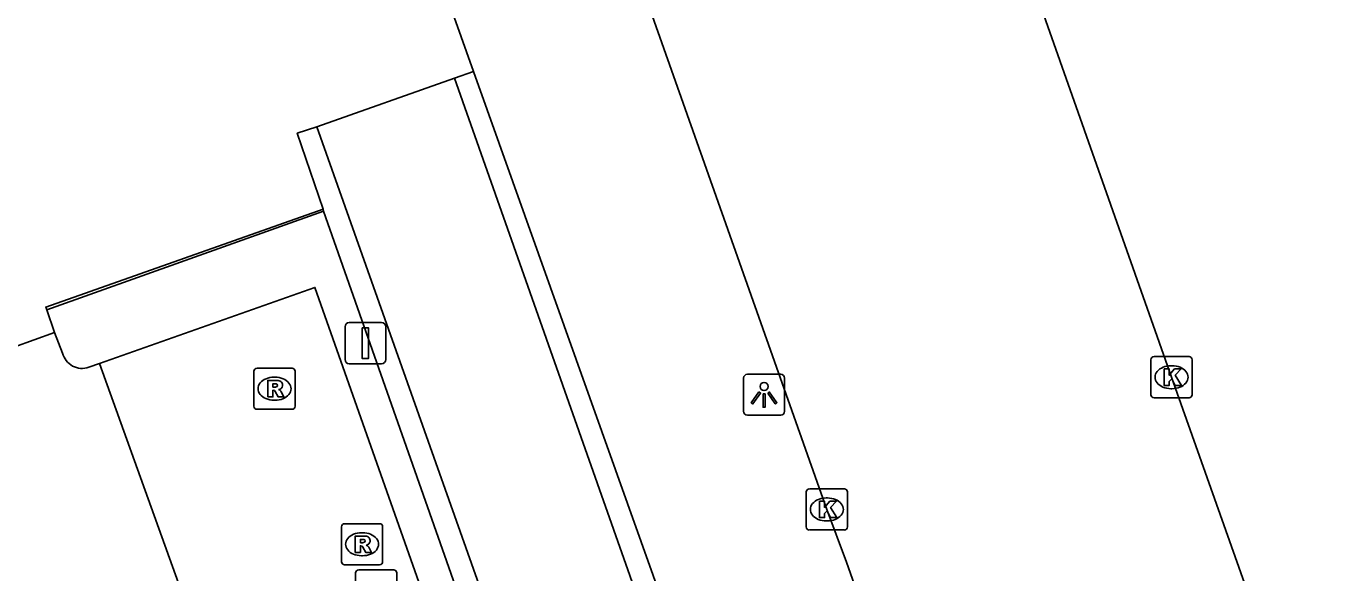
# Model space of a CAD drawing. Extents: x 157692 to 159670, y 381454 to 383289.
# Drawn here: x 159493.37 to 159525.08, y 382858.1 to 382871.39 of the extents above; entities that cross this region are included whole.
import ezdxf

# ---------------------------------------------------------------- set-up
doc = ezdxf.new("R2010")
doc.units = 0
for name, color, linetype in [('IMGEO_Kolk', 7, 'Continuous'), ('IMGEO_Lichtpunt', 7, 'Continuous'), ('IMGEO_Lijnafwatering', 7, 'Continuous'), ('IMGEO_Muur', 7, 'Continuous'), ('IMGEO_Parkeervlak_gesloten', 7, 'Continuous'), ('IMGEO_Rijbaan_lokaal_gesloten', 7, 'Continuous'), ('IMGEO_Rijbaan_lokaal_open', 7, 'Continuous'), ('IMGEO_Rioolput', 7, 'Continuous'), ('IMGEO_Verkeersbordpaal', 7, 'Continuous'), ('IMGEO_Voetpad_gesloten', 7, 'Continuous'), ('IMGEO_Voetpad_open', 7, 'Continuous')]:
    doc.layers.add(name, color=color, linetype=linetype)

msp = doc.modelspace()

# ---------------------------------------------------------------- linework, layer by layer
at = {"layer": 'IMGEO_Kolk'}
for p, q in [((159520.725, 382862.428), (159520.725, 382863.28)), ((159520.8, 382863.354), (159521.652, 382863.354)), ((159521.726, 382863.28), (159521.726, 382862.428)), ((159521.213, 382863.134), (159521.238, 382863.134)), ((159521.652, 382862.354), (159520.8, 382862.354)), ((159521.236, 382862.574), (159521.211, 382862.574)), ((159512.342, 382859.213), (159512.342, 382860.065)), ((159512.417, 382860.139), (159513.269, 382860.139)), ((159513.343, 382860.065), (159513.343, 382859.213)), ((159512.83, 382859.919), (159512.855, 382859.919)), ((159513.269, 382859.139), (159512.417, 382859.139)), ((159512.853, 382859.359), (159512.828, 382859.359))]:
    msp.add_line(p, q, dxfattribs=at)
for points in [[(159520.725, 382862.428), (159520.725, 382863.28)], [(159520.8, 382863.354), (159521.652, 382863.354)], [(159521.726, 382863.28), (159521.726, 382862.428)], [(159521.046, 382863.054), (159521.169, 382863.054), (159521.169, 382862.903), (159521.299, 382863.054), (159521.463, 382863.054), (159521.317, 382862.903), (159521.47, 382862.654), (159521.318, 382862.654), (159521.233, 382862.818), (159521.169, 382862.751), (159521.169, 382862.654), (159521.046, 382862.654), (159521.046, 382863.054)], [(159521.652, 382862.354), (159520.8, 382862.354)], [(159512.342, 382859.213), (159512.342, 382860.065)], [(159512.417, 382860.139), (159513.269, 382860.139)], [(159513.343, 382860.065), (159513.343, 382859.213)], [(159512.663, 382859.839), (159512.786, 382859.839), (159512.786, 382859.688), (159512.916, 382859.839), (159513.08, 382859.839), (159512.934, 382859.688), (159513.087, 382859.439), (159512.935, 382859.439), (159512.85, 382859.603), (159512.786, 382859.536), (159512.786, 382859.439), (159512.663, 382859.439), (159512.663, 382859.839)], [(159513.269, 382859.139), (159512.417, 382859.139)]]:
    msp.add_lwpolyline(points, dxfattribs=at)
for centre, start, end in [((159520.802, 382863.278), 91.552, 178.448), ((159520.802, 382863.278), 91.552, 178.448), ((159521.65, 382863.278), 1.552, 88.448), ((159521.65, 382863.278), 1.552, 88.448), ((159520.802, 382862.43), 181.552, 268.448), ((159520.802, 382862.43), 181.552, 268.448), ((159521.65, 382862.43), 271.552, 358.448), ((159521.65, 382862.43), 271.552, 358.448), ((159512.419, 382860.063), 91.552, 178.448), ((159512.419, 382860.063), 91.552, 178.448), ((159513.267, 382860.063), 1.552, 88.448), ((159513.267, 382860.063), 1.552, 88.448), ((159512.419, 382859.215), 181.552, 268.448), ((159512.419, 382859.215), 181.552, 268.448), ((159513.267, 382859.215), 271.552, 358.448), ((159513.267, 382859.215), 271.552, 358.448)]:
    msp.add_arc(centre, 0.0765, start, end, dxfattribs=at)
for centre, major_axis, ratio, start_param, end_param in [((159521.212, 382862.854), (-0.387, 0.002), 0.722429, 4.712389, 7.853982), ((159521.237, 382862.854), (-0.39, 0.002), 0.717154, 1.570796, 4.712389), ((159512.829, 382859.639), (-0.387, 0.002), 0.722429, 4.712389, 7.853982), ((159512.854, 382859.639), (-0.39, 0.002), 0.717154, 1.570796, 4.712389)]:
    msp.add_ellipse(centre, major_axis=major_axis, ratio=ratio, start_param=start_param, end_param=end_param, dxfattribs=at)
at = {"layer": 'IMGEO_Lichtpunt'}
for p, q in [((159511.72, 382862.926), (159510.912, 382862.926)), ((159511.72, 382862.926), (159510.912, 382862.926)), ((159510.818, 382862.831), (159510.818, 382862.024)), ((159510.818, 382862.831), (159510.818, 382862.024)), ((159511.814, 382862.024), (159511.814, 382862.831)), ((159511.814, 382862.024), (159511.814, 382862.831)), ((159510.912, 382861.93), (159511.72, 382861.93)), ((159510.912, 382861.93), (159511.72, 382861.93))]:
    msp.add_line(p, q, dxfattribs=at)
for points in [[(159511.192, 382862.495), (159511.231, 382862.467), (159511.043, 382862.205), (159511.005, 382862.232), (159511.192, 382862.495)], [(159511.294, 382862.447), (159511.341, 382862.447), (159511.341, 382862.125), (159511.294, 382862.125), (159511.294, 382862.447)], [(159511.404, 382862.467), (159511.442, 382862.494), (159511.629, 382862.232), (159511.59, 382862.204), (159511.404, 382862.467)]]:
    msp.add_lwpolyline(points, dxfattribs=at)
msp.add_circle((159511.317, 382862.629), 0.0994, dxfattribs=at)
for centre, start, end in [((159510.912, 382862.831), 90, 180), ((159510.912, 382862.831), 90, 180), ((159511.72, 382862.831), 0, 90), ((159511.72, 382862.831), 0, 90), ((159510.912, 382862.024), 180, 270), ((159510.912, 382862.024), 180, 270), ((159511.72, 382862.024), 270, 0), ((159511.72, 382862.024), 270, 360)]:
    msp.add_arc(centre, 0.0946, start, end, dxfattribs=at)
at = {"layer": 'IMGEO_Lijnafwatering'}
msp.add_lwpolyline([(159493.871, 382864.494), (159500.6, 382866.889)], dxfattribs=at)
at = {"layer": 'IMGEO_Muur'}
for points in [[(159503.784, 382870.122), (159504.253, 382870.288)], [(159504.253, 382870.288), (159508.953, 382857.099), (159509.041, 382856.852), (159512.484, 382847.188), (159514.083, 382842.595), (159515.247, 382839.163)], [(159515.247, 382839.163), (159514.759, 382839.016), (159503.784, 382870.122)], [(159500.592, 382866.942), (159499.963, 382868.786), (159500.438, 382868.942)], [(159516.36, 382835.749), (159512.651, 382834.482), (159500.438, 382868.942)], [(159500.592, 382866.942), (159500.6, 382866.889), (159512.223, 382833.847), (159516.507, 382835.324)]]:
    msp.add_lwpolyline(points, dxfattribs=at)
at = {"layer": 'IMGEO_Parkeervlak_gesloten'}
msp.add_lwpolyline([(159511.421, 382833.81), (159511.344, 382833.999), (159506.563, 382847.563), (159500.391, 382865.035), (159495.153, 382863.186)], dxfattribs=at)
at = {"layer": 'IMGEO_Rijbaan_lokaal_gesloten'}
for points in [[(159494.061, 382863.941), (159492.07, 382863.225), (159492.066, 382863.278)], [(159494.256, 382863.439), (159494.061, 382863.941)], [(159495.153, 382863.186), (159494.894, 382863.094)], [(159507.332, 382829.392), (159507.282, 382829.469), (159495.153, 382863.186)]]:
    msp.add_lwpolyline(points, dxfattribs=at)
msp.add_arc((159494.732, 382863.558), 0.491, 193.9741, 289.2211, dxfattribs=at)
at = {"layer": 'IMGEO_Rijbaan_lokaal_open'}
for points in [[(159508.53, 382898.796), (159508.937, 382897.641), (159513.431, 382884.95), (159521.225, 382862.854), (159525.143, 382851.811)], [(159521.946, 382833.929), (159519.329, 382841.338), (159513.318, 382858.358), (159512.844, 382859.64), (159504.868, 382882.203), (159500, 382895.928), (159499.374, 382897.693)]]:
    msp.add_lwpolyline(points, dxfattribs=at)
at = {"layer": 'IMGEO_Rioolput'}
for p, q in [((159498.909, 382862.148), (159498.909, 382863)), ((159498.984, 382863.074), (159499.836, 382863.074)), ((159499.91, 382863), (159499.91, 382862.148)), ((159499.397, 382862.854), (159499.422, 382862.854)), ((159499.42, 382862.294), (159499.395, 382862.294)), ((159499.836, 382862.074), (159498.984, 382862.074)), ((159501.038, 382858.366), (159501.038, 382859.218)), ((159501.113, 382859.292), (159501.965, 382859.292)), ((159502.039, 382859.218), (159502.039, 382858.366)), ((159501.526, 382859.072), (159501.551, 382859.072)), ((159501.549, 382858.512), (159501.524, 382858.512)), ((159501.965, 382858.292), (159501.113, 382858.292)), ((159501.457, 382858.169), (159502.309, 382858.169)), ((159501.382, 382857.243), (159501.382, 382858.095)), ((159502.383, 382858.095), (159502.383, 382857.243))]:
    msp.add_line(p, q, dxfattribs=at)
for points in [[(159498.909, 382862.148), (159498.909, 382863)], [(159498.984, 382863.074), (159499.836, 382863.074)], [(159499.91, 382863), (159499.91, 382862.148)], [(159499.498, 382862.772), (159499.246, 382862.774), (159499.246, 382862.374)], [(159499.424, 382862.693), (159499.37, 382862.693), (159499.37, 382862.612)], [(159499.37, 382862.612), (159499.422, 382862.612)], [(159499.246, 382862.374), (159499.37, 382862.374), (159499.37, 382862.536), (159499.381, 382862.536)], [(159499.428, 382862.507), (159499.499, 382862.374), (159499.639, 382862.374), (159499.574, 382862.5)], [(159499.836, 382862.074), (159498.984, 382862.074)], [(159501.038, 382858.366), (159501.038, 382859.218)], [(159501.113, 382859.292), (159501.965, 382859.292)], [(159502.039, 382859.218), (159502.039, 382858.366)], [(159501.627, 382858.99), (159501.375, 382858.992), (159501.375, 382858.592)], [(159501.553, 382858.911), (159501.499, 382858.911), (159501.499, 382858.83)], [(159501.499, 382858.83), (159501.551, 382858.83)], [(159501.375, 382858.592), (159501.499, 382858.592), (159501.499, 382858.754), (159501.51, 382858.754)], [(159501.557, 382858.725), (159501.628, 382858.592), (159501.768, 382858.592), (159501.703, 382858.718)], [(159501.965, 382858.292), (159501.113, 382858.292)], [(159501.457, 382858.169), (159502.309, 382858.169)], [(159501.382, 382857.243), (159501.382, 382858.095)], [(159502.383, 382858.095), (159502.383, 382857.243)]]:
    msp.add_lwpolyline(points, dxfattribs=at)
for centre, radius, start, end in [((159498.986, 382862.998), 0.0765, 91.552, 178.448), ((159498.986, 382862.998), 0.0765, 91.552, 178.448), ((159499.834, 382862.998), 0.0765, 1.552, 88.448), ((159499.834, 382862.998), 0.0765, 1.552, 88.448), ((159499.406, 382862.801), 0.19, 274.7715, 282.9687), ((159499.43, 382862.597), 0.0964, 77.0061, 93.1865), ((159499.444, 382862.654), 0.0378, 276.6634, 79.6772), ((159499.497, 382862.662), 0.109, 350.3612, 89.416), ((159499.495, 382862.662), 0.112, 277.5842, 350.9817), ((159499.38, 382862.483), 0.0533, 26.0293, 88.6989), ((159499.479, 382862.447), 0.108, 29.5134, 73.7905), ((159498.986, 382862.15), 0.0765, 181.552, 268.448), ((159498.986, 382862.15), 0.0765, 181.552, 268.448), ((159499.834, 382862.15), 0.0765, 271.552, 358.448), ((159499.834, 382862.15), 0.0765, 271.552, 358.448), ((159501.115, 382859.216), 0.0765, 91.552, 178.448), ((159501.115, 382859.216), 0.0765, 91.552, 178.448), ((159501.963, 382859.216), 0.0765, 1.552, 88.448), ((159501.963, 382859.216), 0.0765, 1.552, 88.448), ((159501.535, 382859.019), 0.19, 274.7715, 282.9687), ((159501.559, 382858.815), 0.0964, 77.0061, 93.1865), ((159501.573, 382858.872), 0.0378, 276.6634, 79.6772), ((159501.626, 382858.88), 0.109, 350.3612, 89.416), ((159501.624, 382858.88), 0.112, 277.5842, 350.9817), ((159501.509, 382858.701), 0.0533, 26.0293, 88.6989), ((159501.608, 382858.665), 0.108, 29.5134, 73.7905), ((159501.115, 382858.368), 0.0765, 181.552, 268.448), ((159501.115, 382858.368), 0.0765, 181.552, 268.448), ((159501.459, 382858.093), 0.0765, 91.552, 178.448), ((159501.459, 382858.093), 0.0765, 91.552, 178.448), ((159501.963, 382858.368), 0.0765, 271.552, 358.448), ((159501.963, 382858.368), 0.0765, 271.552, 358.448), ((159502.307, 382858.093), 0.0765, 1.552, 88.448), ((159502.307, 382858.093), 0.0765, 1.552, 88.448)]:
    msp.add_arc(centre, radius, start, end, dxfattribs=at)
for centre, major_axis, ratio, start_param, end_param in [((159499.396, 382862.574), (-0.387, 0.002), 0.722429, 4.712389, 7.853982), ((159499.421, 382862.574), (-0.39, 0.002), 0.717154, 1.570796, 4.712389), ((159501.525, 382858.792), (-0.387, 0.002), 0.722429, 4.712389, 7.853982), ((159501.55, 382858.792), (-0.39, 0.002), 0.717154, 1.570796, 4.712389)]:
    msp.add_ellipse(centre, major_axis=major_axis, ratio=ratio, start_param=start_param, end_param=end_param, dxfattribs=at)
at = {"layer": 'IMGEO_Verkeersbordpaal'}
for p, q in [((159501.225, 382864.182), (159502.015, 382864.182)), ((159502.015, 382864.182), (159501.225, 382864.182)), ((159501.125, 382863.282), (159501.125, 382864.082)), ((159501.125, 382864.082), (159501.125, 382863.282)), ((159502.115, 382864.082), (159502.115, 382863.282)), ((159502.115, 382863.282), (159502.115, 382864.082)), ((159502.015, 382863.182), (159501.225, 382863.182)), ((159501.225, 382863.182), (159502.015, 382863.182))]:
    msp.add_line(p, q, dxfattribs=at)
msp.add_lwpolyline([(159501.545, 382864.057), (159501.695, 382864.057), (159501.695, 382863.307), (159501.545, 382863.307), (159501.545, 382864.057)], dxfattribs=at)
for centre, start, end in [((159501.225, 382864.082), 90, 180), ((159501.225, 382864.082), 90, 180), ((159502.015, 382864.082), 0, 90), ((159502.015, 382864.082), 360, 90), ((159501.225, 382863.282), 180, 270), ((159501.225, 382863.282), 180, 270), ((159502.015, 382863.282), 270, 0), ((159502.015, 382863.282), 270, 0)]:
    msp.add_arc(centre, 0.1, start, end, dxfattribs=at)
at = {"layer": 'IMGEO_Voetpad_gesloten'}
msp.add_lwpolyline([(159500.438, 382868.942), (159503.784, 382870.122)], dxfattribs=at)
at = {"layer": 'IMGEO_Voetpad_open'}
for points in [[(159504.253, 382870.288), (159500.055, 382882.069)], [(159494.061, 382863.941), (159493.871, 382864.494), (159493.848, 382864.56), (159500.592, 382866.942)]]:
    msp.add_lwpolyline(points, dxfattribs=at)

doc.saveas('drawing.dxf')
